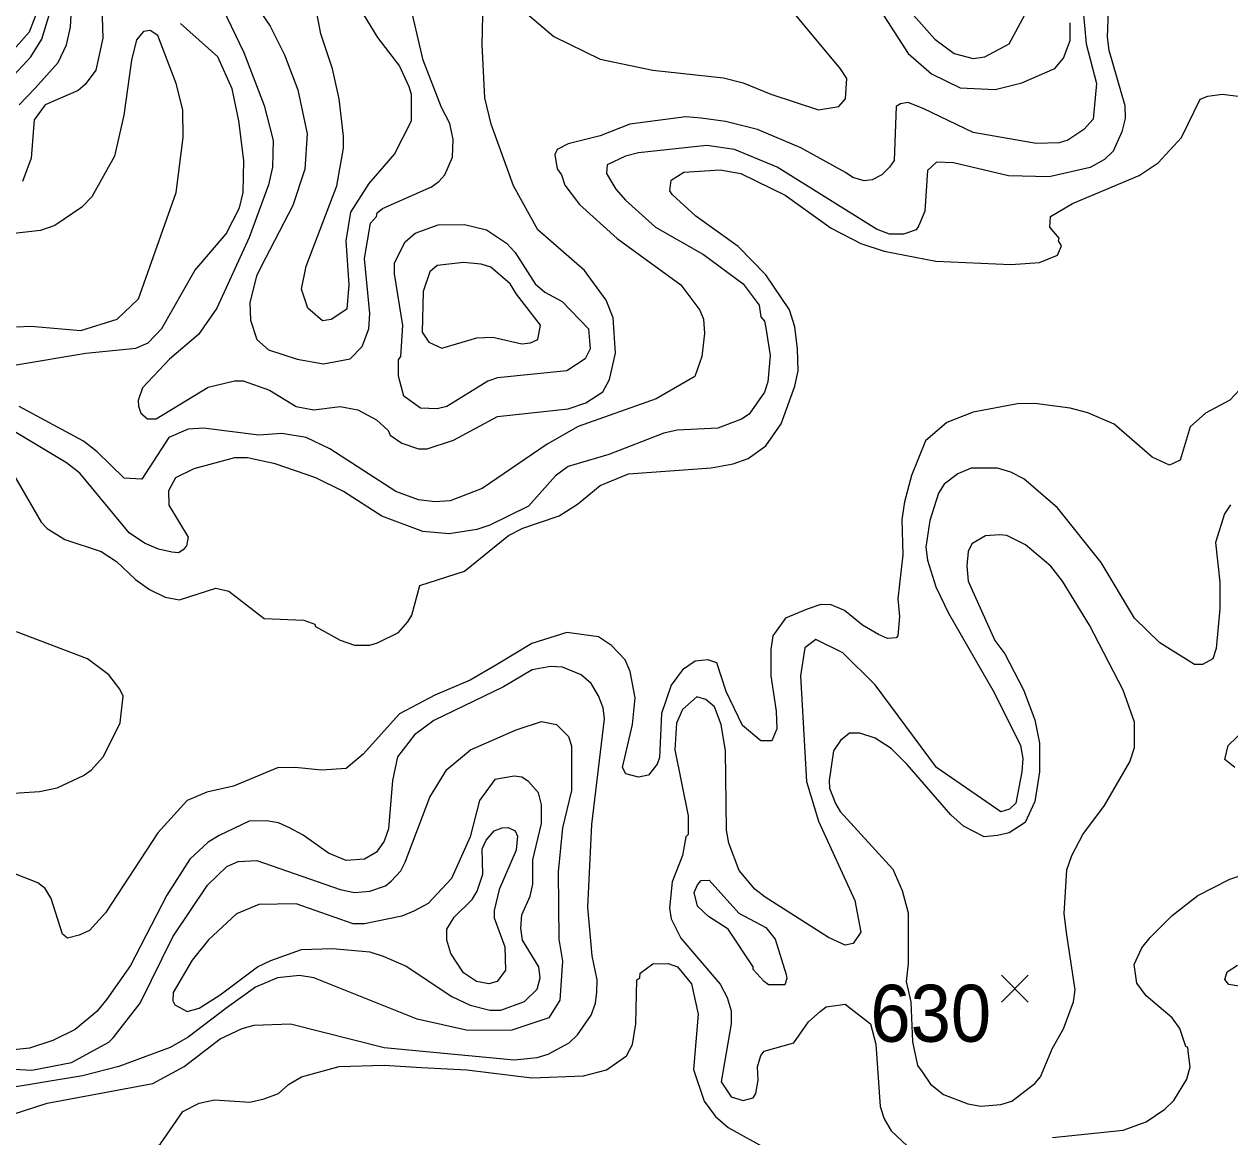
# Model space of a CAD drawing. Extents: x 423 to 448.8, y 7456.3 to 7484.
# Drawn here: x 428.618 to 430.312, y 7457.074 to 7458.637 of the extents above; entities that cross this region are included whole.
import ezdxf
from ezdxf.enums import TextEntityAlignment as Align

# ---------------------------------------------------------------- set-up
doc = ezdxf.new("R2010")
doc.units = 0
doc.header["$LTSCALE"] = 0.032
for name, color, linetype, lineweight in [('1', 7, 'Continuous', 25), ('2', 7, 'Continuous', 13), ('21', 7, 'Continuous', 25)]:
    doc.layers.add(name, color=color, linetype=linetype, lineweight=lineweight)
doc.layers.add('61', color=7, linetype='Continuous')

msp = doc.modelspace()

# ---------------------------------------------------------------- linework, layer by layer
at = {"layer": '1'}
for points in [[(430.1414, 7458.6558), (430.1398, 7458.6187), (430.1422, 7458.6002), (430.1646, 7458.5228), (430.1653, 7458.5042), (430.1607, 7458.4857), (430.1484, 7458.4586), (430.136, 7458.447), (430.1159, 7458.4354), (430.0586, 7458.4222), (430.0014, 7458.4238), (429.9241, 7458.4423), (429.9001, 7458.4431), (429.8877, 7458.4315), (429.8838, 7458.3743), (429.8753, 7458.3542), (429.8715, 7458.348), (429.8537, 7458.3418), (429.8343, 7458.3418), (429.8158, 7458.3487), (429.6765, 7458.4361), (429.6162, 7458.4609), (429.5776, 7458.4663)], [(428.6076, 7458.2119), (428.6277, 7458.2126), (428.6981, 7458.2064), (428.7492, 7458.2227), (428.7793, 7458.2513), (428.8319, 7458.4006), (428.842, 7458.4779), (428.8412, 7458.5166), (428.8319, 7458.5537), (428.8064, 7458.621), (428.7956, 7458.628), (428.7863, 7458.6264), (428.7762, 7458.6148), (428.7693, 7458.5862), (428.7584, 7458.5089), (428.7453, 7458.4516), (428.7136, 7458.3944), (428.6997, 7458.3797), (428.6618, 7458.3542), (428.6417, 7458.3472), (428.596, 7458.3418)], [(429.5776, 7458.4663), (429.4816, 7458.4563), (429.4631, 7458.4516), (429.4375, 7458.4393), (429.4368, 7458.4269), (429.4499, 7458.4052), (429.4631, 7458.3898), (429.5056, 7458.3519), (429.5729, 7458.3132), (429.6286, 7458.2722), (429.651, 7458.242), (429.6533, 7458.2258), (429.6587, 7458.2196), (429.6603, 7458.2103), (429.6665, 7458.1717), (429.6634, 7458.1345), (429.6587, 7458.1198), (429.6371, 7458.0889), (429.6263, 7458.0819), (429.593, 7458.0695), (429.5358, 7458.0665), (429.5172, 7458.0626), (429.4399, 7458.0324), (429.3826, 7458.0154), (429.3648, 7458.0023), (429.3269, 7457.9597), (429.2728, 7457.9334), (429.2543, 7457.9272), (429.2156, 7457.921), (429.1785, 7457.9241), (429.1212, 7457.9458), (429.0671, 7457.9806), (429.0284, 7457.9999), (428.9712, 7458.0193), (428.9325, 7458.0278), (428.9139, 7458.0278), (428.8567, 7458.0123), (428.8311, 7457.9999), (428.8211, 7457.9814), (428.8219, 7457.9613), (428.8489, 7457.9164), (428.8466, 7457.904), (428.8418, 7457.8985), (428.8354, 7457.8945), (428.8258, 7457.8955), (428.8072, 7457.8994), (428.7878, 7457.9079), (428.7662, 7457.9226), (428.6966, 7458.0061), (428.678, 7458.0208), (428.5767, 7458.0811)], [(430.2922, 7457.9087), (430.2984, 7457.853), (430.2984, 7457.8159), (430.293, 7457.7602), (430.2884, 7457.7455), (430.2737, 7457.7377), (430.2628, 7457.7377), (430.2141, 7457.7679), (430.1785, 7457.8027), (430.1313, 7457.8808), (430.0702, 7457.9574), (430.0231, 7457.9984), (430.0045, 7458.0077), (429.9859, 7458.0131), (429.9488, 7458.0131), (429.9303, 7458.0053), (429.9109, 7457.9907), (429.9032, 7457.9783), (429.8908, 7457.9396), (429.8854, 7457.9025), (429.8877, 7457.8839), (429.8993, 7457.8468), (429.9171, 7457.8097), (429.9813, 7457.6983), (430.0184, 7457.624), (430.0215, 7457.6055), (430.02, 7457.5869), (430.0115, 7457.5428), (430.0029, 7457.5343), (429.9905, 7457.5304), (429.9001, 7457.5931), (429.8142, 7457.7091), (429.7686, 7457.754), (429.7307, 7457.7725), (429.7152, 7457.7609), (429.709, 7457.7215), (429.7175, 7457.573), (429.7346, 7457.5173), (429.7856, 7457.4059), (429.7941, 7457.3618), (429.7833, 7457.3456), (429.7717, 7457.3432), (429.7485, 7457.3541), (429.6595, 7457.4106), (429.6448, 7457.4221), (429.6232, 7457.4484), (429.6085, 7457.4864), (429.6054, 7457.5049), (429.6038, 7457.6163), (429.5977, 7457.6534), (429.5884, 7457.6781), (429.576, 7457.6882), (429.5636, 7457.6921), (429.5435, 7457.6743), (429.535, 7457.655), (429.5327, 7457.6179), (429.5512, 7457.525), (429.5512, 7457.4987), (429.5481, 7457.4956), (429.5435, 7457.4694), (429.5288, 7457.4322), (429.5249, 7457.3951), (429.5273, 7457.3804), (429.5412, 7457.3533), (429.5961, 7457.2884), (429.6061, 7457.2698), (429.6116, 7457.2512), (429.6116, 7457.2327), (429.5976, 7457.1514), (429.6116, 7457.1305), (429.6286, 7457.1251), (429.6425, 7457.129), (429.6464, 7457.1352), (429.6495, 7457.1538), (429.6487, 7457.1723), (429.6533, 7457.1886), (429.658, 7457.1947), (429.6998, 7457.2063), (429.7206, 7457.2358), (429.7368, 7457.2504), (429.7454, 7457.2566), (429.7717, 7457.2605), (429.8075, 7457.233), (429.815, 7457.2042), (429.8212, 7457.1167), (429.8266, 7457.0996), (429.8366, 7457.0826), (429.8591, 7457.0617)], [(430.3131, 7457.962), (430.3046, 7457.9489), (430.2922, 7457.9087)], [(428.5334, 7457.0834), (428.651, 7457.1213), (428.7995, 7457.1491), (428.8435, 7457.1731), (428.8938, 7457.2118), (428.9248, 7457.2265), (428.9418, 7457.2311), (428.9928, 7457.2327), (429.1243, 7457.1994), (429.3068, 7457.1824), (429.3393, 7457.1855), (429.3548, 7457.1901), (429.3842, 7457.2064), (429.3958, 7457.2172), (429.4151, 7457.2451), (429.4213, 7457.2621), (429.4228, 7457.2775), (429.4236, 7457.2946), (429.4166, 7457.3286), (429.4104, 7457.3967), (429.4159, 7457.5127), (429.4337, 7457.6612), (429.4321, 7457.6766), (429.4252, 7457.6937), (429.4151, 7457.7107), (429.4012, 7457.723), (429.3749, 7457.7339), (429.3579, 7457.7346), (429.3323, 7457.73), (429.2921, 7457.706), (429.1939, 7457.6588), (429.1668, 7457.6387), (429.1429, 7457.6078), (429.1359, 7457.5745), (429.1305, 7457.5065), (429.1243, 7457.4895), (429.1134, 7457.4739), (429.0965, 7457.4639), (429.0709, 7457.4624), (429.0462, 7457.4724), (429.0106, 7457.498), (428.9913, 7457.508), (428.9758, 7457.515), (428.9588, 7457.5181), (428.9348, 7457.5173), (428.8923, 7457.4972), (428.8768, 7457.4879), (428.8513, 7457.4639), (428.8188, 7457.4137), (428.7677, 7457.3147), (428.7345, 7457.2675), (428.7205, 7457.2504), (428.6904, 7457.2249), (428.6587, 7457.2095), (428.6262, 7457.1986), (428.6038, 7457.1963)], [(430.3193, 7457.5931), (430.3053, 7457.6039), (430.31, 7457.624), (430.3463, 7457.6588)], [(430.2543, 7457.1909), (430.2535, 7457.1994), (430.2505, 7457.2009), (430.2419, 7457.2265), (430.2311, 7457.2412), (430.1947, 7457.2721), (430.1816, 7457.2899), (430.1777, 7457.3162), (430.1886, 7457.3394), (430.2002, 7457.3541), (430.2311, 7457.385), (430.2675, 7457.4129), (430.3123, 7457.4361), (430.3448, 7457.4469)], [(430.0633, 7457.0733), (430.1623, 7457.0834), (430.1948, 7457.095), (430.2211, 7457.1128), (430.2334, 7457.1251), (430.252, 7457.1553), (430.2566, 7457.1723), (430.2543, 7457.1909)]]:
    msp.add_lwpolyline(points, dxfattribs=at)
at = {"layer": '2'}
for points in [[(428.6115, 7458.5235), (428.6339, 7458.5468), (428.6664, 7458.5831), (428.678, 7458.6079), (428.6834, 7458.6326), (428.6896, 7458.744)], [(428.7259, 7458.7216), (428.729, 7458.6172), (428.719, 7458.5723), (428.7043, 7458.5522), (428.6943, 7458.5437), (428.6478, 7458.5236), (428.6324, 7458.5027), (428.6285, 7458.4486), (428.6161, 7458.4161)], [(428.6417, 7458.6852), (428.6378, 7458.6574), (428.6254, 7458.6256), (428.5929, 7458.5885)], [(428.9301, 7458.6844), (428.9642, 7458.6341), (428.9843, 7458.594), (429.0028, 7458.5445), (429.016, 7458.4826), (429.0129, 7458.4331), (428.9959, 7458.382), (428.951, 7458.2954), (428.9448, 7458.283), (428.9356, 7458.2459), (428.9363, 7458.2212), (428.9456, 7458.1941), (428.9618, 7458.1794), (429.0021, 7458.1662), (429.0392, 7458.16), (429.0764, 7458.167), (429.0933, 7458.184), (429.1026, 7458.2088), (429.1042, 7458.2304), (429.0965, 7458.3078), (429.1049, 7458.3573), (429.1134, 7458.3666), (429.1142, 7458.372), (429.122, 7458.3781), (429.1908, 7458.4083), (429.2009, 7458.4161), (429.2093, 7458.4253), (429.2202, 7458.4501), (429.221, 7458.4749), (429.2163, 7458.4973), (429.2047, 7458.5197), (429.1792, 7458.5862), (429.1591, 7458.6729)], [(429.2859, 7458.6852), (429.3625, 7458.6195), (429.4275, 7458.5878), (429.5018, 7458.5723), (429.6008, 7458.5615), (429.6286, 7458.5545), (429.6673, 7458.5383), (429.7346, 7458.5166), (429.7631, 7458.5213), (429.7724, 7458.532), (429.774, 7458.5607), (429.7655, 7458.5739), (429.6626, 7458.6976)], [(430.1043, 7458.676), (430.1104, 7458.6094), (430.1251, 7458.5537), (430.1205, 7458.5034), (430.1073, 7458.4887), (430.0849, 7458.474), (430.0726, 7458.4702), (430.0401, 7458.4694), (429.9519, 7458.4849), (429.8823, 7458.5181), (429.8606, 7458.5266), (429.8498, 7458.5251), (429.8436, 7458.5212), (429.8405, 7458.4455), (429.8343, 7458.4361), (429.8235, 7458.4253), (429.8096, 7458.4184), (429.7988, 7458.4168), (429.7825, 7458.4215), (429.7724, 7458.4284), (429.7098, 7458.4632), (429.6487, 7458.4888), (429.6039, 7458.5003), (429.5698, 7458.505), (429.5482, 7458.5066), (429.4693, 7458.4965), (429.4275, 7458.4802), (429.3826, 7458.4687), (429.3672, 7458.4609), (429.3641, 7458.4539), (429.3672, 7458.4338), (429.3734, 7458.4254), (429.378, 7458.4106), (429.3989, 7458.3836), (429.4515, 7458.3356), (429.5412, 7458.2706), (429.5675, 7458.2351), (429.5729, 7458.2227), (429.5745, 7458.2026), (429.5706, 7458.1701), (429.5605, 7458.1422), (429.5064, 7458.1105), (429.3966, 7458.0718), (429.3533, 7458.0471), (429.262, 7457.9845), (429.2171, 7457.9675), (429.1955, 7457.9659), (429.1723, 7457.969), (429.1405, 7457.9806), (429.0477, 7458.0402), (429.0145, 7458.0564), (428.9804, 7458.0618), (428.948, 7458.0595), (428.8706, 7458.0696), (428.849, 7458.068), (428.8219, 7458.0564), (428.7839, 7457.9976), (428.7592, 7457.9991), (428.7213, 7458.0363), (428.702, 7458.051), (428.6115, 7458.0997)], [(428.8915, 7458.6713), (428.927, 7458.5971), (428.9557, 7458.5228), (428.9681, 7458.4733), (428.9673, 7458.4362), (428.9619, 7458.4114), (428.9348, 7458.3372), (428.8892, 7458.2382), (428.8636, 7458.201), (428.8226, 7458.1662), (428.7847, 7458.126), (428.7785, 7458.1082), (428.7793, 7458.1005), (428.7824, 7458.0904), (428.7917, 7458.0827), (428.804, 7458.0827), (428.8768, 7458.1268), (428.9139, 7458.1361), (428.9263, 7458.1361), (428.9634, 7458.1229), (429.0006, 7458.0997), (429.0253, 7458.0951), (429.0624, 7458.0997), (429.0872, 7458.0951), (429.1135, 7458.0811), (429.1297, 7458.0664), (429.1328, 7458.0595), (429.149, 7458.0486), (429.1723, 7458.0402), (429.1846, 7458.0402), (429.2218, 7458.0525), (429.2836, 7458.0858), (429.3826, 7458.0966), (429.4074, 7458.1051), (429.4314, 7458.1206), (429.4406, 7458.1376), (429.4492, 7458.1748), (429.4461, 7458.2243), (429.436, 7458.249), (429.4058, 7458.2908), (429.3401, 7458.348), (429.306, 7458.4099), (429.2744, 7458.4965), (429.2658, 7458.5336), (429.262, 7458.6079), (429.2635, 7458.6698)], [(429.8119, 7458.6713), (429.8606, 7458.5955), (429.8931, 7458.5669), (429.9333, 7458.5475), (429.9828, 7458.5452), (430.02, 7458.5545), (430.0664, 7458.5746), (430.0787, 7458.5893), (430.088, 7458.6141), (430.088, 7458.6388)], [(428.5984, 7458.5591), (428.6277, 7458.5909), (428.6432, 7458.6156), (428.6548, 7458.6527)], [(429.0957, 7458.6497), (429.115, 7458.6179), (429.146, 7458.5777), (429.1591, 7458.5491), (429.1622, 7458.5383), (429.1622, 7458.5004), (429.139, 7458.4547), (429.1026, 7458.413), (429.0771, 7458.3728), (429.0702, 7458.3325), (429.0748, 7458.2707), (429.0717, 7458.2366), (429.05, 7458.2219), (429.0377, 7458.2204), (429.0168, 7458.2381), (429.0083, 7458.2645), (429.0145, 7458.297), (429.0578, 7458.4099), (429.0671, 7458.4625), (429.067, 7458.4795), (429.0609, 7458.5321), (429.0516, 7458.5739), (429.0353, 7458.6234), (429.0299, 7458.6527)], [(429.8606, 7458.6581), (429.8978, 7458.6156), (429.9248, 7458.5955), (429.9519, 7458.5885), (429.9681, 7458.5909), (430.0022, 7458.6094), (430.0277, 7458.6558)], [(428.6045, 7458.1577), (428.7051, 7458.1747), (428.7755, 7458.1817), (428.7925, 7458.1894), (428.8118, 7458.2095), (428.8582, 7458.2908), (428.9023, 7458.3426), (428.9209, 7458.3789), (428.9263, 7458.4006), (428.927, 7458.4455), (428.9201, 7458.5012), (428.9108, 7458.546), (428.8907, 7458.5909), (428.8381, 7458.638)], [(430.0447, 7458.3023), (430.0702, 7458.3124), (430.0757, 7458.3255), (430.0718, 7458.3325), (430.0726, 7458.3364), (430.0594, 7458.3518), (430.0602, 7458.3665), (430.0911, 7458.3851), (430.1847, 7458.4245), (430.2118, 7458.4423), (430.2443, 7458.4779), (430.2705, 7458.5313), (430.2814, 7458.5359), (430.3015, 7458.5383), (430.3649, 7458.5305)], [(428.6029, 7458.0053), (428.6424, 7457.9373), (428.6509, 7457.9287), (428.6757, 7457.9133), (428.7268, 7457.8963), (428.7484, 7457.8824), (428.7747, 7457.8568), (428.7948, 7457.8429), (428.8165, 7457.8321), (428.8366, 7457.8282), (428.8876, 7457.8445), (428.9062, 7457.8406), (428.9557, 7457.8019), (429.0114, 7457.7996), (429.0268, 7457.7942), (429.0276, 7457.7911), (429.0624, 7457.7717), (429.0825, 7457.7648), (429.1042, 7457.7648), (429.115, 7457.7679), (429.1444, 7457.7826), (429.1575, 7457.7973), (429.163, 7457.8066), (429.1746, 7457.8483), (429.2372, 7457.8685), (429.2991, 7457.9187), (429.3192, 7457.9288), (429.3703, 7457.9465), (429.3958, 7457.9628), (429.4275, 7457.9891), (429.4677, 7458.0053), (429.5837, 7458.0139), (429.6147, 7458.0193), (429.6355, 7458.027), (429.6603, 7458.0448), (429.6819, 7458.0757), (429.7013, 7458.1283), (429.7059, 7458.15), (429.7051, 7458.1809), (429.7013, 7458.2119), (429.6936, 7458.2358), (429.6603, 7458.2846), (429.6216, 7458.3248), (429.5621, 7458.3673), (429.5288, 7458.3975), (429.5257, 7458.4029), (429.5273, 7458.4176), (429.5451, 7458.4292), (429.5961, 7458.4323), (429.6255, 7458.4269), (429.6874, 7458.3967), (429.7524, 7458.3503), (429.7941, 7458.3286), (429.8266, 7458.3178), (429.8993, 7458.3039), (430.0045, 7458.2993), (430.0447, 7458.3023)], [(430.3332, 7458.1314), (430.3123, 7458.109), (430.2783, 7458.0904), (430.2566, 7458.0711), (430.2427, 7458.0247), (430.2273, 7458.0177), (430.2033, 7458.0285), (430.1499, 7458.0749), (430.1128, 7458.0912), (430.088, 7458.0974), (430.0385, 7458.1043), (430.0138, 7458.1036), (429.9519, 7458.092), (429.9148, 7458.0773), (429.8846, 7458.0518), (429.8653, 7458.003), (429.8552, 7457.9659), (429.8514, 7457.9412), (429.8529, 7457.8917), (429.8459, 7457.8298), (429.8483, 7457.805), (429.8459, 7457.7779), (429.8436, 7457.7749), (429.8313, 7457.7741), (429.8189, 7457.7795), (429.7964, 7457.7927), (429.7709, 7457.8135), (429.7523, 7457.8213), (429.7376, 7457.822), (429.7183, 7457.8151), (429.6881, 7457.8027), (429.6704, 7457.7779), (429.6673, 7457.7586), (429.6673, 7457.7215), (429.675, 7457.672), (429.6758, 7457.6473), (429.6688, 7457.6302), (429.6533, 7457.6302), (429.6278, 7457.6519), (429.6046, 7457.6998), (429.5914, 7457.7401), (429.5791, 7457.7439), (429.5613, 7457.7424), (429.5435, 7457.73), (429.5273, 7457.7083), (429.5141, 7457.6689), (429.511, 7457.607), (429.5079, 7457.5977), (429.4955, 7457.5823), (429.4816, 7457.5792), (429.4638, 7457.5838)], [(429.4638, 7457.5838), (429.4592, 7457.5931), (429.4731, 7457.6534), (429.477, 7457.6906), (429.47, 7457.7277), (429.463, 7457.7439), (429.4437, 7457.764), (429.4252, 7457.7764), (429.3811, 7457.7826), (429.3316, 7457.7671), (429.2821, 7457.7369), (429.245, 7457.7153), (429.1955, 7457.6944), (429.146, 7457.6681), (429.0949, 7457.6117), (429.0709, 7457.5915), (429.0361, 7457.5892), (428.999, 7457.5931), (428.9743, 7457.5923), (428.9124, 7457.5668), (428.8753, 7457.5583), (428.8474, 7457.5467), (428.8064, 7457.501), (428.7329, 7457.3889), (428.7105, 7457.3641), (428.6958, 7457.3572), (428.6795, 7457.3533), (428.6726, 7457.3587), (428.6563, 7457.409), (428.6478, 7457.4229), (428.6378, 7457.4307), (428.5365, 7457.4701)], [(428.5535, 7457.5536), (428.6401, 7457.5591), (428.6649, 7457.5645), (428.702, 7457.5815), (428.7128, 7457.5892), (428.7298, 7457.6085), (428.7534, 7457.6556), (428.7575, 7457.6932), (428.753, 7457.7029), (428.7376, 7457.723), (428.7074, 7457.7454), (428.6076, 7457.7834)], [(428.5782, 7457.1708), (428.6293, 7457.1677), (428.685, 7457.1785), (428.7375, 7457.2071), (428.7437, 7457.2133), (428.7816, 7457.2621), (428.8273, 7457.3549), (428.876, 7457.4276), (428.9031, 7457.4538), (428.9193, 7457.4608), (428.9456, 7457.4624), (429.0624, 7457.4214), (429.0825, 7457.4175), (429.1042, 7457.419), (429.1259, 7457.4268), (429.1343, 7457.433), (429.1475, 7457.4477), (429.1537, 7457.4601), (429.1885, 7457.5513), (429.2124, 7457.59), (429.2457, 7457.6179), (429.3099, 7457.6457), (429.3455, 7457.6573), (429.3664, 7457.6534), (429.3834, 7457.6364), (429.3873, 7457.6232), (429.3873, 7457.5606), (429.3749, 7457.508), (429.3687, 7457.4462), (429.3695, 7457.3518), (429.3749, 7457.3209), (429.371, 7457.2659), (429.3555, 7457.2412), (429.3038, 7457.2241), (429.2419, 7457.2234), (429.1707, 7457.2396), (429.0253, 7457.2976), (429.0052, 7457.3007), (428.9743, 7457.2976), (428.9433, 7457.2845), (428.9038, 7457.2558), (428.849, 7457.2141), (428.8234, 7457.1994), (428.7515, 7457.1731), (428.7005, 7457.16), (428.5272, 7457.1313)], [(428.8861, 7457.1259), (428.9356, 7457.1228), (428.9557, 7457.1275), (428.9758, 7457.1352), (428.9897, 7457.1476), (429.0083, 7457.1584), (429.0609, 7457.1731), (429.1243, 7457.1747), (429.1769, 7457.1715), (429.2403, 7457.1684), (429.3316, 7457.1569), (429.4043, 7457.16), (429.4368, 7457.1684), (429.4646, 7457.1878), (429.4731, 7457.204), (429.4777, 7457.2327), (429.4793, 7457.2946), (429.4832, 7457.2976), (429.484, 7457.3038), (429.5018, 7457.317), (429.5234, 7457.3178), (429.5365, 7457.3131), (429.5559, 7457.2891), (429.5652, 7457.2466), (429.559, 7457.1685), (429.5737, 7457.1244), (429.5899, 7457.1027), (429.6077, 7457.0872), (429.6634, 7457.0563)], [(430.3417, 7457.2829), (430.3108, 7457.2883), (430.3053, 7457.2953), (430.3084, 7457.3061), (430.3232, 7457.3154)], [(428.5999, 7456.9759), (428.6231, 7456.9712), (428.6463, 7456.9898), (428.6741, 7457.0346), (428.6834, 7457.0409), (428.7113, 7457.0486), (428.7639, 7457.0455), (428.7948, 7457.0517), (428.8102, 7457.0641), (428.8412, 7457.1097), (428.8644, 7457.1213), (428.8861, 7457.1259)]]:
    msp.add_lwpolyline(points, dxfattribs=at)
for points in [[(429.2372, 7458.3557), (429.2682, 7458.348), (429.296, 7458.3294), (429.3083, 7458.3163), (429.3362, 7458.2722), (429.3501, 7458.2606), (429.3741, 7458.2475), (429.4112, 7458.2088), (429.4136, 7458.1809), (429.4066, 7458.167), (429.3811, 7458.15), (429.2836, 7458.1399), (429.2697, 7458.1353), (429.2125, 7458.0997), (429.1986, 7458.0966), (429.1754, 7458.0974), (429.1521, 7458.1144), (429.1444, 7458.1423), (429.1444, 7458.1655), (429.1475, 7458.1701), (429.1506, 7458.2134), (429.139, 7458.2861), (429.139, 7458.3016), (429.1537, 7458.331), (429.1676, 7458.3434), (429.2001, 7458.3549)], [(429.3103, 7458.2575), (429.3014, 7458.2722), (429.2743, 7458.2954), (429.2604, 7458.3), (429.2357, 7458.3023), (429.1986, 7458.2977), (429.1885, 7458.2892), (429.1792, 7458.2614), (429.1776, 7458.2041), (429.1869, 7458.1902), (429.2055, 7458.1817), (429.2543, 7458.1964), (429.2767, 7458.1971), (429.3177, 7458.1879), (429.33, 7458.1894), (429.3401, 7458.1941), (429.344, 7458.2142)], [(430.0833, 7457.358), (430.0795, 7457.3874), (430.0834, 7457.4492), (430.0903, 7457.4694), (430.1058, 7457.4987), (430.136, 7457.5397), (430.1716, 7457.6008), (430.1785, 7457.621), (430.1785, 7457.6565), (430.1623, 7457.7014), (430.1151, 7457.7927), (430.0772, 7457.8545), (430.0609, 7457.8754), (430.0254, 7457.9056), (429.9991, 7457.9187), (429.989, 7457.9195), (429.9689, 7457.918), (429.9496, 7457.9071), (429.9449, 7457.8963), (429.9426, 7457.8762), (429.9449, 7457.8545), (429.982, 7457.771), (429.996, 7457.7524), (430.0223, 7457.7021), (430.0385, 7457.6596), (430.0447, 7457.6271), (430.0447, 7457.5869), (430.0385, 7457.5452), (430.0246, 7457.5158), (430.0022, 7457.501), (429.9859, 7457.4972), (429.9673, 7457.4956), (429.9379, 7457.5103), (429.9202, 7457.5266), (429.8591, 7457.5969), (429.8366, 7457.6194), (429.8142, 7457.6341), (429.7926, 7457.6411), (429.7779, 7457.6411), (429.7655, 7457.631), (429.7554, 7457.6163), (429.7493, 7457.5745), (429.75, 7457.5637), (429.7585, 7457.5421), (429.7647, 7457.5312), (429.8389, 7457.45), (429.8521, 7457.4199), (429.8606, 7457.3889), (429.8606, 7457.3178), (429.8575, 7457.2922), (429.8643, 7457.2638), (429.8665, 7457.2075), (429.8733, 7457.1745), (429.8799, 7457.1654), (429.8916, 7457.1483), (429.9101, 7457.1337), (429.9442, 7457.1205), (429.9627, 7457.1174), (429.9906, 7457.1197), (430.006, 7457.1244), (430.0385, 7457.1491), (430.0462, 7457.1584), (430.0633, 7457.1986), (430.0788, 7457.2257), (430.0927, 7457.2636), (430.095, 7457.2806)], [(429.3269, 7457.573), (429.3176, 7457.5792), (429.3068, 7457.5807), (429.2797, 7457.5761), (429.2581, 7457.5467), (429.245, 7457.4957), (429.2187, 7457.4368), (429.1862, 7457.402), (429.166, 7457.3912), (429.1491, 7457.3843), (429.0965, 7457.3734), (429.0809, 7457.3734), (429.0006, 7457.4013), (428.948, 7457.4005), (428.917, 7457.3873), (428.8776, 7457.351), (428.8543, 7457.3224), (428.828, 7457.2767), (428.8273, 7457.2652), (428.8304, 7457.2597), (428.8474, 7457.2504), (428.8644, 7457.2551), (428.8938, 7457.2736), (428.9464, 7457.3131), (428.965, 7457.3216), (429.0083, 7457.3371), (429.0516, 7457.3386), (429.1042, 7457.334), (429.1228, 7457.3278), (429.1552, 7457.3139), (429.2194, 7457.2713), (429.245, 7457.259), (429.2728, 7457.252), (429.2883, 7457.252), (429.3215, 7457.2644), (429.3393, 7457.2814), (429.3432, 7457.2976), (429.3416, 7457.3131), (429.3184, 7457.3502), (429.3161, 7457.3673), (429.3177, 7457.3858), (429.3292, 7457.4121), (429.3331, 7457.4291), (429.3331, 7457.4632), (429.3455, 7457.5142), (429.3455, 7457.5405), (429.3409, 7457.5575)], [(429.255, 7457.419), (429.2627, 7457.4431), (429.2619, 7457.4786), (429.2674, 7457.491), (429.279, 7457.5041), (429.2898, 7457.508), (429.2983, 7457.5088), (429.3084, 7457.5041), (429.3115, 7457.4964), (429.3099, 7457.477), (429.2859, 7457.4214), (429.279, 7457.392), (429.279, 7457.3819), (429.2937, 7457.341), (429.2945, 7457.3084), (429.2828, 7457.2922), (429.2713, 7457.2891), (429.2542, 7457.2922), (429.2356, 7457.3046), (429.2179, 7457.3317), (429.2125, 7457.3502), (429.2125, 7457.3657), (429.2225, 7457.3827), (429.248, 7457.4075)], [(429.5798, 7457.3835), (429.5644, 7457.3982), (429.5597, 7457.4175), (429.5644, 7457.4283), (429.5696, 7457.4342), (429.5806, 7457.4345), (429.6224, 7457.3881), (429.6603, 7457.368), (429.6735, 7457.3518), (429.6889, 7457.3023), (429.6901, 7457.2963), (429.6873, 7457.2876), (429.6641, 7457.2876), (429.658, 7457.2922), (429.6425, 7457.3092), (429.6425, 7457.3131), (429.6077, 7457.3657)]]:
    msp.add_lwpolyline(points, close=True, dxfattribs=at)
at = {"layer": '21'}
for p, q in [((429.9917, 7457.301), (430.0292, 7457.2635)), ((430.0292, 7457.301), (429.9917, 7457.2635))]:
    msp.add_line(p, q, dxfattribs=at)

# ---------------------------------------------------------------- texts
at = {"layer": '61', "width": 0.95}
msp.add_text('630', height=0.08, dxfattribs=at).set_placement((429.8921, 7457.2077), align=Align.CENTER)

doc.saveas('drawing.dxf')
